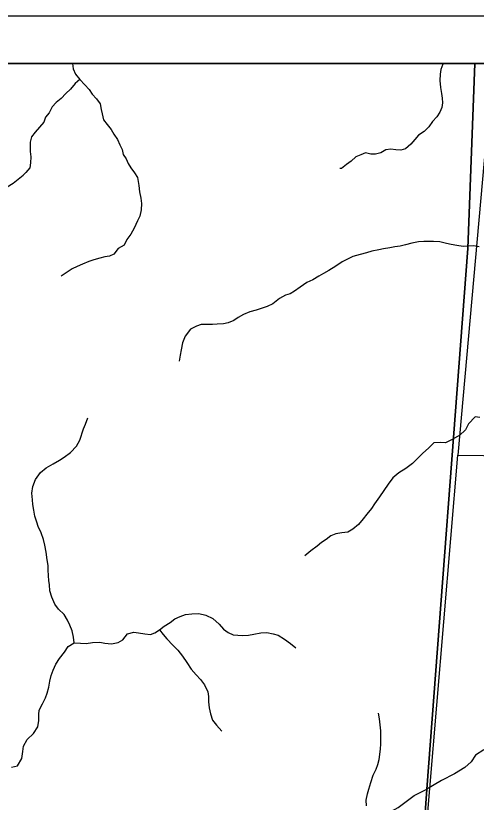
# Model space of a CAD drawing. Extents: x 0 to 40.8, y 0 to 22.
# Drawn here: x 6.756 to 7.723, y 19.348 to 21 of the extents above; entities that cross this region are included whole.
import ezdxf

# ---------------------------------------------------------------- set-up
doc = ezdxf.new("R2010")
doc.units = 0
for name, color, linetype in [('Default', 7, 'Continuous'), ('GM_X_County_Road', 7, 'Continuous'), ('GM_X_Minor_River', 7, 'Continuous'), ('GM_X_Section', 7, 'Continuous'), ('GM_X_Township_Road', 7, 'Continuous'), ('SH_Cut_Line', 7, 'Continuous'), ('SH_Data', 7, 'Continuous')]:
    doc.layers.add(name, color=color, linetype=linetype)

msp = doc.modelspace()

# ---------------------------------------------------------------- linework, layer by layer
at = {"layer": 'Default'}
msp.add_lwpolyline([(6.1785, 17.166), (6.9172, 17.1197), (7.4495, 17.0841), (7.4798, 17.5479), (7.4963, 17.9476), (7.5246, 18.2047), (7.5789, 18.8336), (7.595, 19.0259), (7.6007, 19.1025), (7.6007, 19.1071), (7.6192, 19.376), (7.7055, 20.511), (7.7204, 20.9), (3.6829, 20.9)], dxfattribs=at)
msp.add_lwpolyline([(8.9, 16.9831), (8.9, 20.9), (7.7204, 20.9), (7.7055, 20.511), (7.6192, 19.376), (7.6007, 19.1071), (7.6007, 19.1025), (7.595, 19.0259), (7.5789, 18.8336), (7.5246, 18.2047), (7.4963, 17.9476), (7.4798, 17.5479), (7.4495, 17.0841), (7.54, 17.0745), (7.7144, 17.066), (7.7161, 17.0658)], close=True, dxfattribs=at)
at = {"layer": 'GM_X_County_Road'}
msp.add_lwpolyline([(8.7198, 20.9), (7.7581, 20.9), (7.6848, 20.077), (8.6564, 20.0646), (8.6604, 20.121)], close=True, dxfattribs=at)
at = {"layer": 'GM_X_Minor_River'}
for points in [[(6.8754, 20.9), (6.8754, 20.8996), (6.8769, 20.8886), (6.8819, 20.8776), (6.891, 20.8662), (6.9012, 20.8549), (6.91, 20.845), (6.9168, 20.8356), (6.9255, 20.8257), (6.9335, 20.8147), (6.9354, 20.8033), (6.9377, 20.7939), (6.9404, 20.7813), (6.9484, 20.7715), (6.9563, 20.7613), (6.962, 20.7514), (6.97, 20.74), (6.9746, 20.729), (6.9795, 20.7192), (6.9814, 20.7089), (6.9879, 20.6995), (6.9925, 20.69), (6.9978, 20.6805), (7.0058, 20.6703), (7.0115, 20.6604)], [(7.6536, 20.9), (7.6531, 20.8983), (7.6485, 20.8873), (7.6471, 20.8771), (7.6467, 20.8642), (7.6482, 20.8494), (7.6505, 20.8369), (7.6517, 20.827), (7.6525, 20.8168), (7.651, 20.8073), (7.6468, 20.7978), (7.6404, 20.7875), (7.631, 20.7777), (7.6238, 20.7666), (7.6136, 20.7568), (7.6019, 20.7495), (7.594, 20.74), (7.5857, 20.7301), (7.5747, 20.7206), (7.5645, 20.718), (7.5543, 20.7183), (7.544, 20.7198), (7.5334, 20.7183), (7.5228, 20.7122), (7.5115, 20.7095), (7.5017, 20.7095), (7.4907, 20.7121), (7.4805, 20.7076), (7.4706, 20.7034), (7.4608, 20.6946), (7.4506, 20.6874), (7.44, 20.6794), (7.4366, 20.6794)], [(6.891, 20.8662), (6.8812, 20.8575), (6.871, 20.8461), (6.8611, 20.8366), (6.8517, 20.8263), (6.8411, 20.818), (6.8328, 20.8085), (6.8264, 20.7963), (6.8185, 20.7868), (6.8147, 20.7766), (6.806, 20.7659), (6.7966, 20.7557), (6.7894, 20.7454), (6.7864, 20.7344), (6.7864, 20.7241), (6.7864, 20.7147), (6.788, 20.7037), (6.7873, 20.6908), (6.7858, 20.6809), (6.7775, 20.671), (6.7714, 20.6649)], [(6.6884, 20.6109), (6.701, 20.6199), (6.7128, 20.6305), (6.7257, 20.6349), (6.7382, 20.6409), (6.7507, 20.6484), (6.7714, 20.6649)], [(7.0115, 20.6604), (7.0146, 20.6437), (7.016, 20.6302), (7.019, 20.6166), (7.0204, 20.6055), (7.0196, 20.5923), (7.0165, 20.5794), (7.0118, 20.5692), (7.0046, 20.5537), (6.998, 20.5416), (6.9896, 20.5299), (6.9835, 20.5182), (6.9714, 20.5114), (6.9622, 20.4993), (6.9527, 20.4952), (6.9432, 20.4937), (6.933, 20.4911), (6.9201, 20.4874), (6.9095, 20.4837), (6.8962, 20.4781), (6.8848, 20.4732), (6.8749, 20.4684), (6.8643, 20.4612), (6.8514, 20.4529)], [(7.7183, 20.5166), (7.696, 20.5156), (7.6828, 20.5175), (7.6703, 20.5199), (7.6605, 20.5218), (7.6468, 20.5249), (7.6336, 20.5262), (7.6234, 20.5262), (7.6132, 20.5259), (7.6022, 20.5252), (7.5878, 20.5223), (7.5749, 20.5189), (7.5631, 20.5163), (7.5521, 20.5145), (7.5419, 20.5127), (7.5286, 20.5108), (7.5184, 20.5083), (7.504, 20.5057), (7.4926, 20.502), (7.4793, 20.4986), (7.4642, 20.4942), (7.4516, 20.4882), (7.4414, 20.4829), (7.4281, 20.4743), (7.4136, 20.4652), (7.4026, 20.4589), (7.3927, 20.4528), (7.3802, 20.4457), (7.3677, 20.4401), (7.3536, 20.4299), (7.3418, 20.4217), (7.3323, 20.416), (7.3228, 20.4134), (7.3099, 20.4063), (7.2958, 20.395), (7.2841, 20.3894), (7.2712, 20.3853), (7.2609, 20.3816), (7.2477, 20.3782), (7.2344, 20.3726), (7.2233, 20.3666), (7.2138, 20.3602), (7.2021, 20.355), (7.1922, 20.3531), (7.1793, 20.3524), (7.1691, 20.3517), (7.1562, 20.3514), (7.1456, 20.3515), (7.1358, 20.3481), (7.1229, 20.3418), (7.1122, 20.327), (7.106, 20.3134), (7.1033, 20.2987), (7.1017, 20.2869), (7.0994, 20.2744)], [(7.7297, 20.5145), (7.7183, 20.5166)], [(6.8787, 19.6833), (6.8773, 19.6947), (6.8744, 19.7084), (6.8695, 19.7198), (6.865, 19.7308), (6.8575, 19.7426), (6.8462, 19.7537), (6.838, 19.7643), (6.8316, 19.7788), (6.8276, 19.7921), (6.8269, 19.8046), (6.8258, 19.8141), (6.8251, 19.8236), (6.8244, 19.8361), (6.8241, 19.8456), (6.8219, 19.857), (6.8197, 19.8737), (6.8168, 19.8881), (6.8142, 19.8999), (6.8094, 19.9143), (6.803, 19.9272), (6.8001, 19.9367), (6.7964, 19.9493), (6.7938, 19.9614), (6.792, 19.9739), (6.7913, 19.9834), (6.7898, 19.9975), (6.7918, 20.0115), (6.7976, 20.0262), (6.8079, 20.0406), (6.8197, 20.0508), (6.8349, 20.059), (6.8478, 20.0669), (6.8577, 20.0729), (6.8714, 20.0827), (6.884, 20.0959), (6.8909, 20.1087), (6.8986, 20.1322), (6.9024, 20.1424), (6.9074, 20.1553)], [(7.7311, 20.1562), (7.7213, 20.1574), (7.7068, 20.143), (7.7004, 20.1301), (7.6882, 20.1184), (7.6839, 20.1165)], [(7.6839, 20.1165), (7.6715, 20.1095), (7.6586, 20.1028), (7.6473, 20.104), (7.634, 20.1033), (7.6233, 20.0928), (7.6104, 20.0807), (7.5891, 20.0596), (7.5754, 20.0494), (7.5609, 20.0404), (7.548, 20.0299), (7.5384, 20.0163), (7.5293, 20.0031), (7.5197, 19.9898), (7.5098, 19.9751), (7.5029, 19.9653), (7.4937, 19.9532), (7.4857, 19.9434), (7.4758, 19.9317), (7.464, 19.9215), (7.4534, 19.9155), (7.4409, 19.9141), (7.428, 19.9119), (7.4177, 19.9078), (7.4078, 19.8998), (7.3983, 19.8935), (7.3888, 19.8859), (7.3759, 19.8761), (7.3633, 19.8656)], [(6.7473, 19.422), (6.7594, 19.4246), (6.7686, 19.4401), (6.7709, 19.4549), (6.7725, 19.4659), (6.7802, 19.4803), (6.7931, 19.4923), (6.8023, 19.5063), (6.8047, 19.5199), (6.8044, 19.5324), (6.8055, 19.5419), (6.8124, 19.5548), (6.8182, 19.5676), (6.8217, 19.5775), (6.8255, 19.5896), (6.8275, 19.6028), (6.8302, 19.6146), (6.8348, 19.6256), (6.8406, 19.6384), (6.8479, 19.6501), (6.8582, 19.6633), (6.8662, 19.6751), (6.8787, 19.6833), (6.8924, 19.6821), (6.9037, 19.6817), (6.9174, 19.6839), (6.9329, 19.6845), (6.9431, 19.6826), (6.9575, 19.681), (6.9715, 19.6839), (6.981, 19.6896), (6.9909, 19.7016), (7.0042, 19.7057), (7.014, 19.7042), (7.0269, 19.7022), (7.039, 19.7006), (7.0485, 19.704), (7.058, 19.7104), (7.0679, 19.7179), (7.0804, 19.7258), (7.0903, 19.7333), (7.1017, 19.7385), (7.1123, 19.7423), (7.1256, 19.7437), (7.1404, 19.7444), (7.1555, 19.7413), (7.1702, 19.7344), (7.1834, 19.7221), (7.1924, 19.7115), (7.2022, 19.7046), (7.2128, 19.7), (7.2226, 19.6988), (7.2324, 19.6987), (7.2449, 19.6994), (7.2559, 19.7009), (7.2707, 19.7042), (7.2836, 19.7049), (7.2964, 19.7022), (7.307, 19.6991), (7.3202, 19.6906), (7.333, 19.6818), (7.3443, 19.6727)], [(7.058, 19.7104), (7.0659, 19.7008), (7.0734, 19.6913), (7.0862, 19.678), (7.0963, 19.6677), (7.1065, 19.6551), (7.1155, 19.6418), (7.1245, 19.6277), (7.135, 19.6159), (7.144, 19.6063), (7.1523, 19.5949), (7.1598, 19.5804), (7.1608, 19.5706), (7.1612, 19.5588), (7.1622, 19.5463), (7.1648, 19.5338), (7.1692, 19.5209), (7.1779, 19.5098), (7.1892, 19.4972)], [(7.4926, 19.3404), (7.4923, 19.3525), (7.495, 19.3661), (7.4977, 19.376), (7.5016, 19.39), (7.507, 19.4051), (7.5127, 19.418), (7.5166, 19.4278), (7.5193, 19.4381), (7.5209, 19.4483), (7.5221, 19.4604), (7.5225, 19.4699), (7.523, 19.4835), (7.5227, 19.4983), (7.5217, 19.5105), (7.5202, 19.5234), (7.5176, 19.5355)]]:
    msp.add_lwpolyline(points, dxfattribs=at)
at = {"layer": 'GM_X_Section'}
msp.add_lwpolyline([(7.6848, 20.077), (8.6564, 20.0646), (8.5831, 19.0989), (8.5731, 18.9686), (7.596, 19.0268)], close=True, dxfattribs=at)
at = {"layer": 'GM_X_Township_Road'}
for points in [[(7.7393, 19.458), (7.7219, 19.4474), (7.7125, 19.4333), (7.6992, 19.4211), (7.6776, 19.4078), (7.65, 19.3937), (7.6194, 19.3755)], [(7.5969, 19.1144), (7.5933, 19.1214), (7.5905, 19.1275), (7.5876, 19.1336), (7.585, 19.1499), (7.5873, 19.1636), (7.5782, 19.1865), (7.5497, 19.2356), (7.5406, 19.2516), (7.5277, 19.2699), (7.5171, 19.2867), (7.5148, 19.2958), (7.5175, 19.3091), (7.5232, 19.3179), (7.559, 19.3375), (7.5926, 19.3626), (7.6194, 19.3755)]]:
    msp.add_lwpolyline(points, dxfattribs=at)
at = {"layer": 'SH_Cut_Line'}
for points in [[(7.7204, 20.9), (2.1, 20.9), (2.1, 17.4153), (2.4594, 17.3966), (2.8463, 17.3693), (2.8484, 17.3691), (3.1244, 17.3534), (3.4481, 17.3334), (4.5348, 17.2687), (4.8294, 17.2493), (5.3407, 17.2146), (5.6278, 17.197), (6.1785, 17.166), (6.9172, 17.1197), (7.4495, 17.0841), (7.4798, 17.5479), (7.4963, 17.9476), (7.5246, 18.2047), (7.5789, 18.8336), (7.595, 19.0259), (7.6007, 19.1025), (7.6007, 19.1071), (7.6192, 19.376), (7.7055, 20.511)], [(8.9, 16.9831), (8.9, 20.9), (7.7204, 20.9), (7.7055, 20.511), (7.6192, 19.376), (7.6007, 19.1071), (7.6007, 19.1025), (7.595, 19.0259), (7.5789, 18.8336), (7.5246, 18.2047), (7.4963, 17.9476), (7.4798, 17.5479), (7.4495, 17.0841), (7.54, 17.0745), (7.7144, 17.066), (7.7161, 17.0658)]]:
    msp.add_lwpolyline(points, close=True, dxfattribs=at)
at = {"layer": 'SH_Data'}
for p, q in [((2, 21), (9, 21)), ((2.1, 20.9), (8.9, 20.9))]:
    msp.add_line(p, q, dxfattribs=at)

doc.saveas('drawing.dxf')
